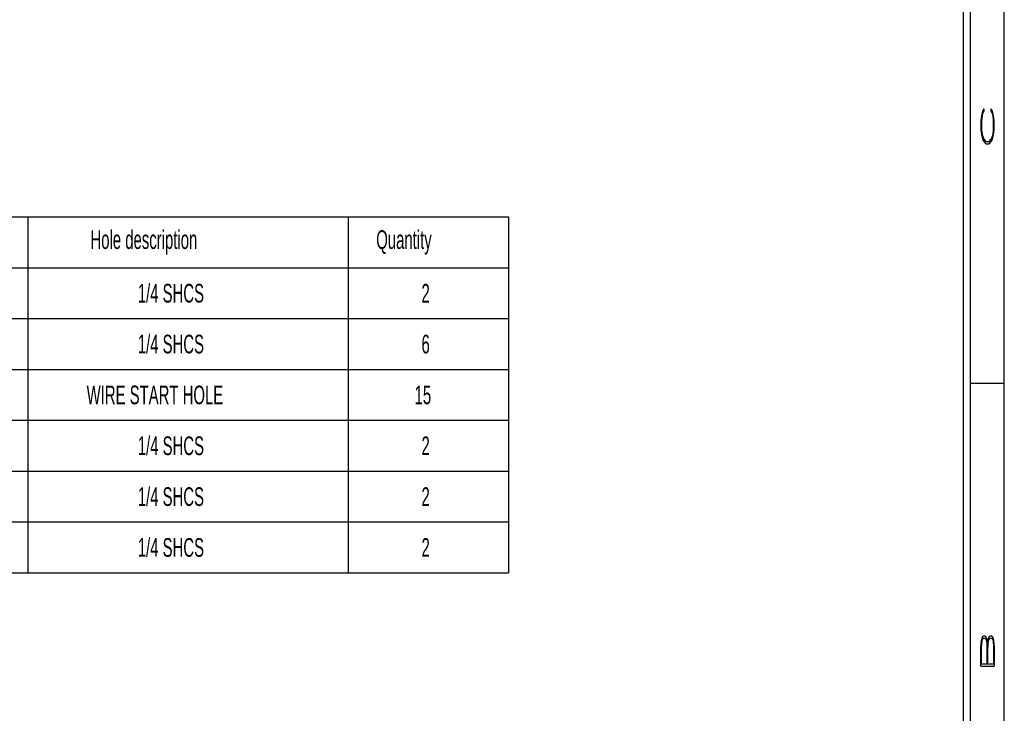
# Model space of a CAD drawing. Header units: inches. Extents: x 1802 to 2468, y -208 to -72.
# Tile 425 of 595: x 2259.2 to 2266.46, y -177.53 to -172.41. Entities that reach past the tile are written whole.
import ezdxf

# ---------------------------------------------------------------- set-up
doc = ezdxf.new("R2010")
doc.units = ezdxf.units.IN
doc.header["$LTSCALE"] = 0.5
doc.header["$MEASUREMENT"] = 0
doc.layers.add('SID-M-D', color=42, linetype='Continuous')
doc.layers.add('SID-M-S', color=105, linetype='Continuous')
doc.styles.add('R', font='ROMAND.SHX')
doc.styles.add('SLDTEXTSTYLE0', font='TXT', dxfattribs={"width": 0.5957446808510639})

# ---------------------------------------------------------------- blocks, each defined once
blk = doc.blocks.new('*U9')
at = {"layer": 'SID-M-S'}
for p, q in [((0.2499999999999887, 6.661338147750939e-16), (0.2499999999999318, 21.99999999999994)), ((0.3, 6.661338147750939e-16), (0.299999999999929, 21.99999999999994)), ((0.55, 6.661338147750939e-16), (0.549999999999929, 21.99999999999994)), ((0.2999999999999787, 6.999999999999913), (0.5499999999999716, 6.999999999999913))]:
    blk.add_line(p, q, dxfattribs=at)
at = {"layer": 'SID-M-D', "style": 'R', "width": 4}
for s, p in [('C', (0.4762159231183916, 8.715113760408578)), ('B', (0.4762159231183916, 4.846344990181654))]:
    blk.add_text(s, height=0.09999999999, rotation=90, dxfattribs=at).set_placement(p)

msp = doc.modelspace()

# ---------------------------------------------------------------- linework, layer by layer
at = {"layer": 'SID-M-D', "color": 0}
for p, q in [((2256.111513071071, -173.8691962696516), (2259.261119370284, -173.8691962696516)), ((2259.261119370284, -173.8691962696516), (2259.261119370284, -174.2441962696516)), ((2259.261119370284, -173.8691962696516), (2261.623324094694, -173.8691962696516)), ((2261.623324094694, -173.8691962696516), (2261.623324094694, -174.2441962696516)), ((2261.623324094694, -173.8691962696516), (2262.804426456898, -173.8691962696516)), ((2262.804426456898, -173.8691962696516), (2262.804426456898, -174.2441962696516)), ((2256.111513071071, -174.2441962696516), (2259.261119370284, -174.2441962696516)), ((2259.261119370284, -174.2441962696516), (2261.623324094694, -174.2441962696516)), ((2259.261119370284, -174.2441962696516), (2259.261119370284, -174.6191962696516)), ((2261.623324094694, -174.2441962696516), (2262.804426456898, -174.2441962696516)), ((2261.623324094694, -174.2441962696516), (2261.623324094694, -174.6191962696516)), ((2262.804426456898, -174.2441962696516), (2262.804426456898, -174.6191962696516)), ((2256.111513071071, -174.6191962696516), (2259.261119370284, -174.6191962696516)), ((2259.261119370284, -174.6191962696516), (2259.261119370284, -174.9941962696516)), ((2259.261119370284, -174.6191962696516), (2261.623324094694, -174.6191962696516)), ((2261.623324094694, -174.6191962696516), (2261.623324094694, -174.9941962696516)), ((2261.623324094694, -174.6191962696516), (2262.804426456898, -174.6191962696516)), ((2262.804426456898, -174.6191962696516), (2262.804426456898, -174.9941962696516)), ((2256.111513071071, -174.9941962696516), (2259.261119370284, -174.9941962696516)), ((2259.261119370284, -174.9941962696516), (2259.261119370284, -175.3691962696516)), ((2259.261119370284, -174.9941962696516), (2261.623324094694, -174.9941962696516)), ((2261.623324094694, -174.9941962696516), (2261.623324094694, -175.3691962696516)), ((2261.623324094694, -174.9941962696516), (2262.804426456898, -174.9941962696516)), ((2262.804426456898, -174.9941962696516), (2262.804426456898, -175.3691962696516)), ((2256.111513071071, -175.3691962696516), (2259.261119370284, -175.3691962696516)), ((2259.261119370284, -175.3691962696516), (2259.261119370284, -175.7441962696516)), ((2259.261119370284, -175.3691962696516), (2261.623324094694, -175.3691962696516)), ((2261.623324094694, -175.3691962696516), (2261.623324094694, -175.7441962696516)), ((2261.623324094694, -175.3691962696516), (2262.804426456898, -175.3691962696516)), ((2262.804426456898, -175.3691962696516), (2262.804426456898, -175.7441962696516)), ((2256.111513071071, -175.7441962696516), (2259.261119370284, -175.7441962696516)), ((2259.261119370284, -175.7441962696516), (2259.261119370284, -176.1191962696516)), ((2259.261119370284, -175.7441962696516), (2261.623324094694, -175.7441962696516)), ((2261.623324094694, -175.7441962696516), (2261.623324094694, -176.1191962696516)), ((2261.623324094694, -175.7441962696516), (2262.804426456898, -175.7441962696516)), ((2262.804426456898, -175.7441962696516), (2262.804426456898, -176.1191962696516)), ((2256.111513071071, -176.1191962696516), (2259.261119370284, -176.1191962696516)), ((2259.261119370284, -176.1191962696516), (2259.261119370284, -176.4941962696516)), ((2259.261119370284, -176.1191962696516), (2261.623324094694, -176.1191962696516)), ((2261.623324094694, -176.1191962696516), (2261.623324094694, -176.4941962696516)), ((2261.623324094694, -176.1191962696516), (2262.804426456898, -176.1191962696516)), ((2262.804426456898, -176.1191962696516), (2262.804426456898, -176.4941962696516)), ((2256.111513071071, -176.4941962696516), (2259.261119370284, -176.4941962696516)), ((2259.261119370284, -176.4941962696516), (2261.623324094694, -176.4941962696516)), ((2261.623324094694, -176.4941962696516), (2262.804426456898, -176.4941962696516))]:
    msp.add_line(p, q, dxfattribs=at)

# ---------------------------------------------------------------- block references
at = {"layer": 'SID-M-D'}
msp.add_blockref('*U9', (2265.907834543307, -182.09684881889), dxfattribs=at)

# ---------------------------------------------------------------- texts
at = {"layer": 'SID-M-D', "color": 0, "char_height": 0.1377952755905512, "attachment_point": 1, "style": 'SLDTEXTSTYLE0'}
for s, insert in [('Hole description', (2259.723581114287, -173.9681573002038)), ('Quantity', (2261.829388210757, -173.9681573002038)), ('1/4 SHCS', (2260.072088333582, -174.3635739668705)), ('2', (2262.162967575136, -174.3635739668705)), ('1/4 SHCS', (2260.072088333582, -174.7385739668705)), ('6', (2262.162967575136, -174.7385739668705)), ('WIRE START HOLE', (2259.695256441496, -175.1135739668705)), ('15', (2262.112059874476, -175.1135739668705)), ('1/4 SHCS', (2260.072088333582, -175.4885739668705)), ('2', (2262.162967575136, -175.4885739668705)), ('1/4 SHCS', (2260.072088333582, -175.8635739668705)), ('2', (2262.162967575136, -175.8635739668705)), ('1/4 SHCS', (2260.072088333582, -176.2385739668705)), ('2', (2262.162967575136, -176.2385739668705))]:
    msp.add_mtext(s, dxfattribs=dict(at, insert=insert))

doc.saveas('drawing.dxf')
